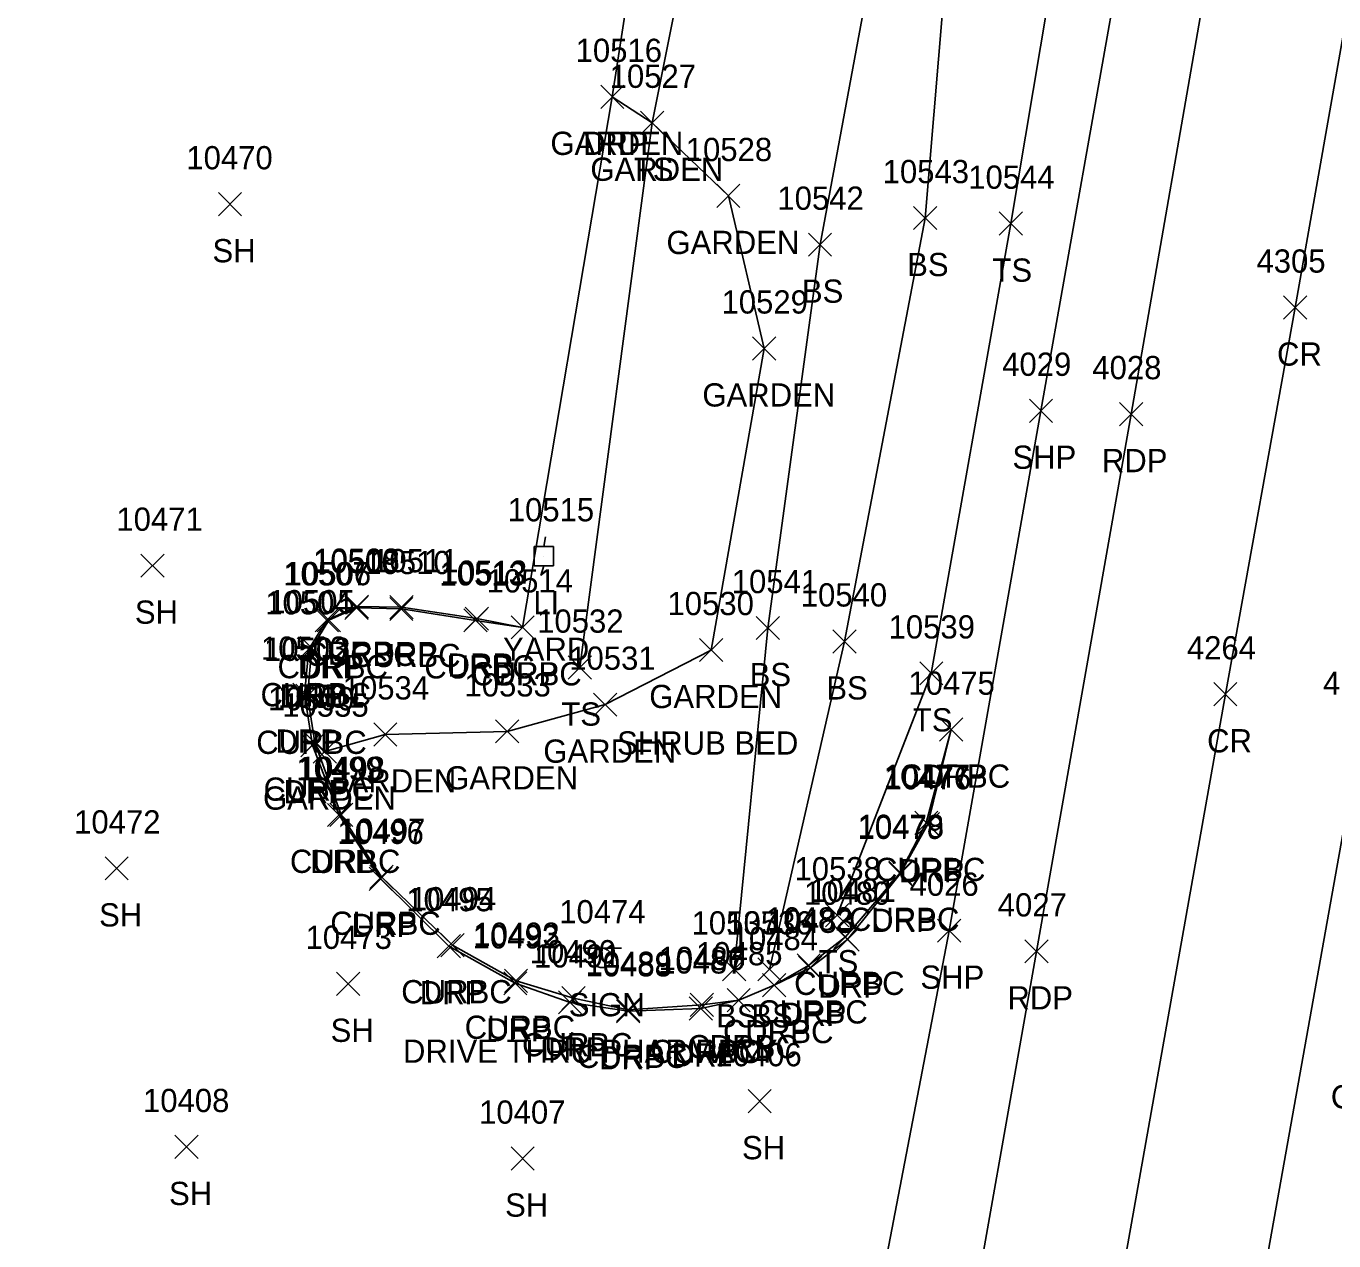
# Model space of a CAD drawing. Extents: x 1769141 to 1770911, y 735471 to 741449.
# Drawn here: x 1770497.2 to 1770609.7, y 738669.1 to 738773.6 of the extents above; entities that cross this region are included whole.
import ezdxf

# ---------------------------------------------------------------- set-up
doc = ezdxf.new("R2010")
doc.units = 0
for name, color, linetype in [('L_A', 7, 'Continuous'), ('L_C', 7, 'Continuous'), ('L_I', 7, 'Continuous'), ('L_TIC', 7, 'Continuous'), ('LAPB', 7, 'Continuous'), ('LELB', 7, 'Continuous'), ('P_A', 7, 'Continuous'), ('P_I', 7, 'Continuous'), ('P_TIC', 7, 'Continuous'), ('PET', 7, 'Continuous'), ('PRC', 7, 'Continuous'), ('PSP', 7, 'Continuous'), ('R_A', 7, 'Continuous'), ('R_I', 7, 'Continuous'), ('R_TIC', 7, 'Continuous'), ('RC', 7, 'Continuous'), ('RDP', 7, 'Continuous'), ('S_A', 7, 'Continuous'), ('S_C', 7, 'Continuous'), ('S_I', 7, 'Continuous'), ('SSGN', 7, 'Continuous'), ('U_A', 7, 'Continuous'), ('U_C', 7, 'Continuous'), ('U_I', 7, 'Continuous'), ('ULP', 7, 'Continuous')]:
    doc.layers.add(name, color=color, linetype=linetype)

msp = doc.modelspace()

# ---------------------------------------------------------------- linework, layer by layer
at = {"layer": 'L_TIC'}
for points in [[(1770546.61, 738766.5), (1770548.61, 738768.5)], [(1770548.61, 738766.5), (1770546.61, 738768.5)], [(1770550.05, 738764.27), (1770552.05, 738766.27)], [(1770552.05, 738764.27), (1770550.05, 738766.27)], [(1770550.05, 738764.27), (1770552.05, 738766.27)], [(1770552.05, 738764.27), (1770550.05, 738766.27)], [(1770556.6, 738757.97), (1770558.6, 738759.97)], [(1770558.6, 738757.97), (1770556.6, 738759.97)], [(1770513.7, 738757.26), (1770515.7, 738759.26)], [(1770515.7, 738757.26), (1770513.7, 738759.26)], [(1770573.55, 738756.07), (1770575.55, 738758.07)], [(1770575.55, 738756.07), (1770573.55, 738758.07)], [(1770580.92, 738755.59), (1770582.92, 738757.59)], [(1770582.92, 738755.59), (1770580.92, 738757.59)], [(1770564.49, 738753.78), (1770566.49, 738755.78)], [(1770566.49, 738753.78), (1770564.49, 738755.78)], [(1770559.69, 738744.85), (1770561.69, 738746.85)], [(1770561.69, 738744.85), (1770559.69, 738746.85)], [(1770507.02, 738726.16), (1770509.02, 738728.16)], [(1770509.02, 738726.16), (1770507.02, 738728.16)], [(1770559.99, 738720.79), (1770561.99, 738722.79)], [(1770561.99, 738720.79), (1770559.99, 738722.79)], [(1770566.59, 738719.64), (1770568.59, 738721.64)], [(1770568.59, 738719.64), (1770566.59, 738721.64)], [(1770555.12, 738718.9), (1770557.12, 738720.9)], [(1770557.12, 738718.9), (1770555.12, 738720.9)], [(1770543.81, 738717.39), (1770545.81, 738719.39)], [(1770545.81, 738717.39), (1770543.81, 738719.39)], [(1770574.07, 738716.89), (1770576.07, 738718.89)], [(1770576.07, 738716.89), (1770574.07, 738718.89)], [(1770546, 738714.2), (1770548, 738716.2)], [(1770548, 738714.2), (1770546, 738716.2)], [(1770527.07, 738711.64), (1770529.07, 738713.64)], [(1770529.07, 738711.64), (1770527.07, 738713.64)], [(1770537.55, 738711.9), (1770539.55, 738713.9)], [(1770539.55, 738711.9), (1770537.55, 738713.9)], [(1770521.87, 738710.16), (1770523.87, 738712.16)], [(1770523.87, 738710.16), (1770521.87, 738712.16)], [(1770503.94, 738700.11), (1770505.94, 738702.11)], [(1770505.94, 738700.11), (1770503.94, 738702.11)], [(1770565.96, 738696.08), (1770567.96, 738698.08)], [(1770567.96, 738696.08), (1770565.96, 738698.08)], [(1770557.1, 738691.42), (1770559.1, 738693.42)], [(1770559.1, 738691.42), (1770557.1, 738693.42)], [(1770560.14, 738691.42), (1770562.14, 738693.42)], [(1770562.14, 738691.42), (1770560.14, 738693.42)], [(1770523.87, 738690.18), (1770525.87, 738692.18)], [(1770525.87, 738690.18), (1770523.87, 738692.18)], [(1770559.29, 738680.08), (1770561.29, 738682.08)], [(1770561.29, 738680.08), (1770559.29, 738682.08)], [(1770509.96, 738676.14), (1770511.96, 738678.14)], [(1770511.96, 738676.14), (1770509.96, 738678.14)], [(1770538.89, 738675.14), (1770540.89, 738677.14)], [(1770540.89, 738675.14), (1770538.89, 738677.14)]]:
    msp.add_lwpolyline(points, dxfattribs=at)
at = {"layer": 'LAPB'}
msp.add_lwpolyline([(1770547.61, 738767.5), (1770551.05, 738765.27), (1770557.6, 738758.97), (1770560.69, 738745.85), (1770556.12, 738719.9), (1770547, 738715.2), (1770538.55, 738712.9), (1770528.07, 738712.64), (1770522.87, 738711.16)], dxfattribs=at)
at = {"layer": 'LELB'}
for points in [[(1770566.96, 738697.08), (1770575.07, 738717.89), (1770581.92, 738756.59), (1770588.92, 738798.29), (1770594.89, 738833.47), (1770593.49, 738851.06), (1770582.86, 738862.01)], [(1770561.14, 738692.42), (1770567.59, 738720.64), (1770574.55, 738757.07), (1770578.32, 738802.23), (1770584.83, 738835.33), (1770578.79, 738853.79)], [(1770558.1, 738692.42), (1770560.99, 738721.79), (1770565.49, 738754.78), (1770574.46, 738803.11), (1770580.6, 738835.61), (1770576.84, 738850.13)], [(1770562.44, 738834.62), (1770554.8, 738784.12), (1770551.05, 738765.27), (1770544.81, 738718.39)]]:
    msp.add_lwpolyline(points, dxfattribs=at)
at = {"layer": 'P_TIC'}
for points in [[(1770605.4, 738748.37), (1770607.4, 738750.37)], [(1770607.4, 738748.37), (1770605.4, 738750.37)], [(1770583.51, 738739.49), (1770585.51, 738741.49)], [(1770585.51, 738739.49), (1770583.51, 738741.49)], [(1770591.27, 738739.2), (1770593.27, 738741.2)], [(1770593.27, 738739.2), (1770591.27, 738741.2)], [(1770599.38, 738715.09), (1770601.38, 738717.09)], [(1770601.38, 738715.09), (1770599.38, 738717.09)], [(1770575.6, 738694.75), (1770577.6, 738696.75)], [(1770577.6, 738694.75), (1770575.6, 738696.75)], [(1770583.13, 738692.97), (1770585.13, 738694.97)], [(1770585.13, 738692.97), (1770583.13, 738694.97)]]:
    msp.add_lwpolyline(points, dxfattribs=at)
at = {"layer": 'PET'}
for points in [[(1770498.35, 738202.33), (1770505.32, 738243.58), (1770514, 738293.39), (1770521.19, 738334.51), (1770529.87, 738384.51), (1770540.37, 738444.39), (1770550.2, 738502.07), (1770560.29, 738558.86), (1770568.53, 738606.15), (1770576.04, 738648.17), (1770584.13, 738693.97), (1770592.27, 738740.2), (1770599.12, 738779.63), (1770606.64, 738819.52), (1770613.62, 738858.77), (1770620.19, 738893.47), (1770628.38, 738936.17), (1770637.53, 738984.97), (1770643.72, 739017.75), (1770651.2, 739057.47)], [(1770519.35, 738183.15), (1770528.05, 738233.56), (1770539.53, 738299.08), (1770548.74, 738352.36), (1770557.68, 738403.13), (1770564.13, 738440.46), (1770573.45, 738494.14), (1770584.12, 738554.39), (1770592.19, 738600.77), (1770602.63, 738660.09), (1770612.1, 738713.05), (1770618.25, 738747.4), (1770627.86, 738802.06), (1770637.55, 738855.14), (1770646.46, 738901.9), (1770653.63, 738941.04), (1770664.31, 738997.45), (1770673.48, 739046.36)]]:
    msp.add_lwpolyline(points, dxfattribs=at)
at = {"layer": 'PRC'}
msp.add_lwpolyline([(1770507.77, 738186.68), (1770516.39, 738236.25), (1770527.92, 738302.48), (1770537.02, 738354.2), (1770545.79, 738405.62), (1770552.19, 738442.28), (1770561.98, 738497.61), (1770572.5, 738557.36), (1770580.07, 738602.32), (1770591.07, 738663.64), (1770600.38, 738716.09), (1770606.4, 738749.37), (1770616.02, 738804.08), (1770625.81, 738857.85), (1770633.75, 738899.85), (1770641.85, 738943.04), (1770652.79, 739000.55), (1770661.76, 739049.09)], dxfattribs=at)
at = {"layer": 'PSP'}
msp.add_lwpolyline([(1770492.13, 738203.4), (1770499.17, 738244.91), (1770502.67, 738268.32), (1770507.12, 738294.16), (1770515.22, 738335.86), (1770523.37, 738385.12), (1770531.43, 738446.08), (1770541.85, 738504.16), (1770552.67, 738560.33), (1770559.53, 738607.65), (1770567.71, 738649.42), (1770576.6, 738695.75), (1770584.51, 738740.49), (1770591.64, 738780.79), (1770598.7, 738821.32), (1770605.59, 738859.98), (1770618.05, 738920.67), (1770621.75, 738939.17), (1770631.13, 738987.07), (1770635.84, 739018.16), (1770643.49, 739059.41)], dxfattribs=at)
at = {"layer": 'R_TIC'}
for points in [[(1770546.61, 738766.5), (1770548.61, 738768.5)], [(1770548.61, 738766.5), (1770546.61, 738768.5)], [(1770524.59, 738722.53), (1770526.59, 738724.53)], [(1770526.59, 738722.53), (1770524.59, 738724.53)], [(1770524.63, 738722.63), (1770526.63, 738724.63)], [(1770526.63, 738722.63), (1770524.63, 738724.63)], [(1770528.45, 738722.43), (1770530.45, 738724.43)], [(1770530.45, 738722.43), (1770528.45, 738724.43)], [(1770528.46, 738722.59), (1770530.46, 738724.59)], [(1770530.46, 738722.59), (1770528.46, 738724.59)], [(1770534.95, 738721.6), (1770536.95, 738723.6)], [(1770536.95, 738721.6), (1770534.95, 738723.6)], [(1770522.03, 738721.46), (1770524.03, 738723.46)], [(1770524.03, 738721.46), (1770522.03, 738723.46)], [(1770522.21, 738721.47), (1770524.21, 738723.47)], [(1770524.21, 738721.47), (1770522.21, 738723.47)], [(1770534.83, 738721.45), (1770536.83, 738723.45)], [(1770536.83, 738721.45), (1770534.83, 738723.45)], [(1770538.89, 738720.85), (1770540.89, 738722.85)], [(1770540.89, 738720.85), (1770538.89, 738722.85)], [(1770538.89, 738720.85), (1770540.89, 738722.85)], [(1770540.89, 738720.85), (1770538.89, 738722.85)], [(1770520.48, 738718.96), (1770522.48, 738720.96)], [(1770522.48, 738718.96), (1770520.48, 738720.96)], [(1770520.75, 738719.06), (1770522.75, 738721.06)], [(1770522.75, 738719.06), (1770520.75, 738721.06)], [(1770520.11, 738715.06), (1770522.11, 738717.06)], [(1770522.11, 738715.06), (1770520.11, 738717.06)], [(1770520.37, 738714.96), (1770522.37, 738716.96)], [(1770522.37, 738714.96), (1770520.37, 738716.96)], [(1770575.77, 738712.05), (1770577.77, 738714.05)], [(1770577.77, 738712.05), (1770575.77, 738714.05)], [(1770575.77, 738712.05), (1770577.77, 738714.05)], [(1770577.77, 738712.05), (1770575.77, 738714.05)], [(1770520.81, 738710.71), (1770522.81, 738712.71)], [(1770522.81, 738710.71), (1770520.81, 738712.71)], [(1770521.01, 738710.93), (1770523.01, 738712.93)], [(1770523.01, 738710.93), (1770521.01, 738712.93)], [(1770523.1, 738704.7), (1770525.1, 738706.7)], [(1770525.1, 738704.7), (1770523.1, 738706.7)], [(1770523.28, 738704.72), (1770525.28, 738706.72)], [(1770525.28, 738704.72), (1770523.28, 738706.72)], [(1770573.64, 738704.02), (1770575.64, 738706.02)], [(1770575.64, 738704.02), (1770573.64, 738706.02)], [(1770573.78, 738703.91), (1770575.78, 738705.91)], [(1770575.78, 738703.91), (1770573.78, 738705.91)], [(1770526.67, 738699.21), (1770528.67, 738701.21)], [(1770528.67, 738699.21), (1770526.67, 738701.21)], [(1770526.75, 738699.39), (1770528.75, 738701.39)], [(1770528.75, 738699.39), (1770526.75, 738701.39)], [(1770571.4, 738699.73), (1770573.4, 738701.73)], [(1770573.4, 738699.73), (1770571.4, 738701.73)], [(1770571.4, 738699.64), (1770573.4, 738701.64)], [(1770573.4, 738699.64), (1770571.4, 738701.64)], [(1770532.54, 738693.42), (1770534.54, 738695.42)], [(1770534.54, 738693.42), (1770532.54, 738695.42)], [(1770532.85, 738693.5), (1770534.85, 738695.5)], [(1770534.85, 738693.5), (1770532.85, 738695.5)], [(1770566.67, 738694.22), (1770568.67, 738696.22)], [(1770568.67, 738694.22), (1770566.67, 738696.22)], [(1770566.86, 738693.98), (1770568.86, 738695.98)], [(1770568.86, 738693.98), (1770566.86, 738695.98)], [(1770563.51, 738691.76), (1770565.51, 738693.76)], [(1770565.51, 738691.76), (1770563.51, 738693.76)], [(1770563.64, 738691.56), (1770565.64, 738693.56)], [(1770565.64, 738691.56), (1770563.64, 738693.56)], [(1770538.26, 738690.22), (1770540.26, 738692.22)], [(1770540.26, 738690.22), (1770538.26, 738692.22)], [(1770538.32, 738690.44), (1770540.32, 738692.44)], [(1770540.32, 738690.44), (1770538.32, 738692.44)], [(1770560.55, 738690.07), (1770562.55, 738692.07)], [(1770562.55, 738690.07), (1770560.55, 738692.07)], [(1770560.55, 738690.07), (1770562.55, 738692.07)], [(1770562.55, 738690.07), (1770560.55, 738692.07)], [(1770543.26, 738688.94), (1770545.26, 738690.94)], [(1770545.26, 738688.94), (1770543.26, 738690.94)], [(1770542.97, 738688.58), (1770544.97, 738690.58)], [(1770544.97, 738688.58), (1770542.97, 738690.58)], [(1770547.97, 738687.81), (1770549.97, 738689.81)], [(1770549.97, 738687.81), (1770547.97, 738689.81)], [(1770547.98, 738687.94), (1770549.98, 738689.94)], [(1770549.98, 738687.94), (1770547.98, 738689.94)], [(1770554.22, 738688.06), (1770556.22, 738690.06)], [(1770556.22, 738688.06), (1770554.22, 738690.06)], [(1770554.31, 738688.36), (1770556.31, 738690.36)], [(1770556.31, 738688.36), (1770554.31, 738690.36)], [(1770557.49, 738688.77), (1770559.49, 738690.77)], [(1770559.49, 738688.77), (1770557.49, 738690.77)], [(1770557.49, 738688.77), (1770559.49, 738690.77)], [(1770559.49, 738688.77), (1770557.49, 738690.77)]]:
    msp.add_lwpolyline(points, dxfattribs=at)
at = {"layer": 'RC'}
for points in [[(1770558.49, 738689.77), (1770555.31, 738689.36), (1770548.98, 738688.94), (1770544.26, 738689.94), (1770539.32, 738691.44), (1770533.85, 738694.5), (1770527.75, 738700.39), (1770524.28, 738705.72), (1770522.01, 738711.93), (1770521.37, 738715.96), (1770521.75, 738720.06), (1770523.21, 738722.47), (1770525.59, 738723.53), (1770529.45, 738723.43), (1770535.83, 738722.45), (1770539.89, 738721.85)], [(1770576.77, 738713.05), (1770574.64, 738705.02), (1770572.4, 738700.73), (1770567.67, 738695.22), (1770564.51, 738692.76), (1770561.55, 738691.07)]]:
    msp.add_lwpolyline(points, dxfattribs=at)
at = {"layer": 'RDP'}
msp.add_lwpolyline([(1770576.77, 738713.05), (1770574.78, 738704.91), (1770572.4, 738700.64), (1770567.86, 738694.98), (1770564.64, 738692.56), (1770561.55, 738691.07), (1770558.49, 738689.77), (1770555.22, 738689.06), (1770548.97, 738688.81), (1770543.97, 738689.58), (1770539.26, 738691.22), (1770533.54, 738694.42), (1770527.67, 738700.21), (1770524.1, 738705.7), (1770521.81, 738711.71), (1770521.11, 738716.06), (1770521.48, 738719.96), (1770523.03, 738722.46), (1770525.63, 738723.63), (1770529.46, 738723.59), (1770535.95, 738722.6), (1770539.89, 738721.85), (1770547.61, 738767.5), (1770549.82, 738781.82)], dxfattribs=at)
at = {"layer": 'SSGN'}
for p, q in [((1770545.08, 738694.24), (1770548.41, 738694.24)), ((1770546.73, 738693.4), (1770546.73, 738693.4))]:
    msp.add_line(p, q, dxfattribs=at)
msp.add_circle((1770546.73, 738693.4), 0.833, dxfattribs=at)
at = {"layer": 'ULP'}
for p, q in [((1770541.87, 738729.63), (1770541.71, 738728.8)), ((1770540.87, 738727.13), (1770540.87, 738728.8)), ((1770540.87, 738728.8), (1770542.54, 738728.8)), ((1770542.54, 738728.8), (1770542.54, 738727.13)), ((1770542.54, 738727.13), (1770540.87, 738727.13)), ((1770541.46, 738726.3), (1770541.71, 738727.13)), ((1770541.71, 738727.97), (1770541.71, 738727.97))]:
    msp.add_line(p, q, dxfattribs=at)

# ---------------------------------------------------------------- texts
at = {"layer": 'L_A'}
for s, p in [('GARDEN', (1770542.28, 738762.5)), ('GARDEN', (1770545.72, 738760.27)), ('TS', (1770549.46, 738760.27)), ('SH', (1770513.19, 738753.26)), ('GARDEN', (1770552.27, 738753.97)), ('BS', (1770572.99, 738752.07)), ('TS', (1770580.33, 738751.59)), ('BS', (1770563.93, 738749.78)), ('GARDEN', (1770555.36, 738740.85)), ('SH', (1770506.51, 738722.16)), ('BS', (1770559.43, 738716.79)), ('GARDEN', (1770550.79, 738714.9)), ('BS', (1770566.03, 738715.64)), ('TS', (1770543.22, 738713.39)), ('TS', (1770573.48, 738712.89)), ('GARDEN', (1770541.67, 738710.2)), ('GARDEN', (1770522.74, 738707.64)), ('GARDEN', (1770533.22, 738707.9)), ('GARDEN', (1770517.54, 738706.16)), ('SH', (1770503.43, 738696.11)), ('TS', (1770565.37, 738692.08)), ('BS', (1770556.54, 738687.42)), ('BS', (1770559.58, 738687.42)), ('SH', (1770523.36, 738686.18)), ('SH', (1770558.77, 738676.08)), ('SH', (1770509.45, 738672.14)), ('SH', (1770538.38, 738671.14))]:
    msp.add_text(s, height=2, dxfattribs=at).set_placement(p)
at = {"layer": 'L_C'}
msp.add_text('SHRUB BED', height=2, dxfattribs=at).set_placement((1770548.02, 738710.9))
at = {"layer": 'L_I'}
for s, p in [('10516', (1770544.45, 738770.5)), ('10527', (1770547.38, 738768.27)), ('10527', (1770547.38, 738768.27)), ('10470', (1770510.94, 738761.26)), ('10528', (1770553.93, 738761.97)), ('10543', (1770570.88, 738760.07)), ('10544', (1770578.25, 738759.59)), ('10542', (1770561.82, 738757.78)), ('10529', (1770557.01, 738748.85)), ('10471', (1770504.92, 738730.16)), ('10541', (1770557.89, 738724.79)), ('10530', (1770552.36, 738722.9)), ('10540', (1770563.83, 738723.64)), ('10532', (1770541.14, 738721.39)), ('10539', (1770571.39, 738720.89)), ('10531', (1770543.9, 738718.2)), ('10533', (1770534.88, 738715.9)), ('10534', (1770524.4, 738715.64)), ('10535', (1770519.2, 738714.16)), ('10472', (1770501.28, 738704.11)), ('10538', (1770563.29, 738700.08)), ('10537', (1770554.43, 738695.42)), ('10536', (1770557.42, 738695.42)), ('10473', (1770521.2, 738694.18)), ('10406', (1770556.48, 738684.08)), ('10408', (1770507.21, 738680.14)), ('10407', (1770536.14, 738679.14))]:
    msp.add_text(s, height=2, dxfattribs=at).set_placement(p)
at = {"layer": 'P_A'}
for s, p in [('CR', (1770604.83, 738744.37)), ('SHP', (1770582.05, 738735.49)), ('RDP', (1770589.75, 738735.2)), ('CR', (1770598.81, 738711.09)), ('SHP', (1770574.13, 738690.75)), ('RDP', (1770581.62, 738688.97))]:
    msp.add_text(s, height=2, dxfattribs=at).set_placement(p)
at = {"layer": 'P_I'}
for s, p in [('4305', (1770603.06, 738752.37)), ('4029', (1770581.17, 738743.49)), ('4028', (1770588.93, 738743.2)), ('4264', (1770597.07, 738719.09)), ('4265', (1770608.79, 738716.05)), ('4026', (1770573.2, 738698.75)), ('4027', (1770580.79, 738696.97))]:
    msp.add_text(s, height=2, dxfattribs=at).set_placement(p)
at = {"layer": 'R_A'}
for s, p in [('DRP', (1770545.1, 738762.5)), ('CURBC', (1770521.17, 738718.53)), ('DRP', (1770523.12, 738718.63)), ('CURBC', (1770525.04, 738718.43)), ('DRP', (1770526.95, 738718.59)), ('CURBC', (1770518.79, 738717.47)), ('DRP', (1770520.52, 738717.46)), ('CURBC', (1770531.42, 738717.45)), ('DRP', (1770533.43, 738717.6)), ('CURBC', (1770535.47, 738716.85)), ('DRP', (1770537.38, 738716.85)), ('CURBC', (1770517.33, 738715.06)), ('DRP', (1770518.96, 738714.96)), ('CURBC', (1770516.96, 738710.96)), ('DRP', (1770518.6, 738711.06)), ('CURBC', (1770572.35, 738708.05)), ('DRP', (1770574.26, 738708.05)), ('CURBC', (1770517.59, 738706.93)), ('DRP', (1770519.29, 738706.71)), ('CURBC', (1770519.86, 738700.72)), ('DRP', (1770521.59, 738700.7)), ('CURBC', (1770570.22, 738700.02)), ('DRP', (1770572.27, 738699.91)), ('CURBC', (1770567.98, 738695.73)), ('CURBC', (1770523.33, 738695.39)), ('DRP', (1770525.16, 738695.21)), ('DRP', (1770569.89, 738695.64)), ('CURBC', (1770563.26, 738690.22)), ('CURBC', (1770529.44, 738689.5)), ('DRP', (1770531.03, 738689.42)), ('DRP', (1770565.34, 738689.98)), ('CURBC', (1770560.09, 738687.76)), ('DRP', (1770562.12, 738687.56)), ('CURBC', (1770534.9, 738686.44)), ('DRP', (1770536.74, 738686.22)), ('CURBC', (1770557.14, 738686.07)), ('DRP', (1770559.04, 738686.07)), ('CURBC', (1770539.84, 738684.94)), ('DRP', (1770541.46, 738684.58)), ('CURBC', (1770554.07, 738684.77)), ('DRP', (1770555.98, 738684.77)), ('CURBC', (1770544.56, 738683.94)), ('DRP', (1770546.46, 738683.81)), ('CURBC', (1770550.9, 738684.36)), ('DRP', (1770552.71, 738684.06)), ('CURBC', (1770609.46, 738680.46))]:
    msp.add_text(s, height=2, dxfattribs=at).set_placement(p)
at = {"layer": 'R_I'}
for s, p in [('10516', (1770544.45, 738770.5)), ('10509', (1770521.84, 738726.53)), ('10508', (1770521.88, 738726.63)), ('10510', (1770526.26, 738726.43)), ('10511', (1770526.93, 738726.59)), ('10507', (1770519.28, 738725.46)), ('10506', (1770519.41, 738725.47)), ('10513', (1770532.73, 738725.45)), ('10512', (1770532.84, 738725.6)), ('10514', (1770536.79, 738724.85)), ('10514', (1770536.79, 738724.85)), ('10504', (1770517.73, 738722.96)), ('10505', (1770518, 738723.06)), ('10503', (1770517.36, 738719.06)), ('10502', (1770517.63, 738718.96)), ('10475', (1770573.1, 738716.05)), ('10475', (1770573.1, 738716.05)), ('10501', (1770518.83, 738714.93)), ('10500', (1770517.97, 738714.71)), ('10499', (1770520.42, 738708.7)), ('10498', (1770520.61, 738708.72)), ('10477', (1770570.97, 738708.02)), ('10476', (1770571.06, 738707.91)), ('10478', (1770568.73, 738703.73)), ('10479', (1770568.72, 738703.64)), ('10496', (1770523.95, 738703.21)), ('10497', (1770524.08, 738703.39)), ('10480', (1770564.1, 738697.98)), ('10481', (1770564.57, 738698.22)), ('10495', (1770529.87, 738697.42)), ('10494', (1770530.18, 738697.5)), ('10482', (1770560.84, 738695.76)), ('10483', (1770560.97, 738695.56)), ('10492', (1770535.59, 738694.22)), ('10493', (1770535.65, 738694.44)), ('10484', (1770557.88, 738694.07)), ('10484', (1770557.88, 738694.07)), ('10490', (1770540.5, 738692.94)), ('10491', (1770540.87, 738692.58)), ('10486', (1770551.59, 738692.36)), ('10485', (1770554.82, 738692.77)), ('10485', (1770554.82, 738692.77)), ('10489', (1770545.3, 738691.94)), ('10488', (1770545.3, 738691.81)), ('10487', (1770551.55, 738692.06))]:
    msp.add_text(s, height=2, dxfattribs=at).set_placement(p)
at = {"layer": 'S_A'}
msp.add_text('SIGN', height=2, dxfattribs=at).set_placement((1770543.86, 738688.38))
at = {"layer": 'S_C'}
msp.add_text('DRIVE THRU PHARMACY', height=2, dxfattribs=at).set_placement((1770529.59, 738684.38))
at = {"layer": 'S_I'}
msp.add_text('10474', height=2, dxfattribs=at).set_placement((1770543.04, 738696.38))
at = {"layer": 'U_A'}
msp.add_text('LI', height=2, dxfattribs=at).set_placement((1770540.81, 738722.97))
at = {"layer": 'U_C'}
msp.add_text('YARD', height=2, dxfattribs=at).set_placement((1770538.2, 738718.97))
at = {"layer": 'U_I'}
msp.add_text('10515', height=2, dxfattribs=at).set_placement((1770538.61, 738730.97))

doc.saveas('drawing.dxf')
